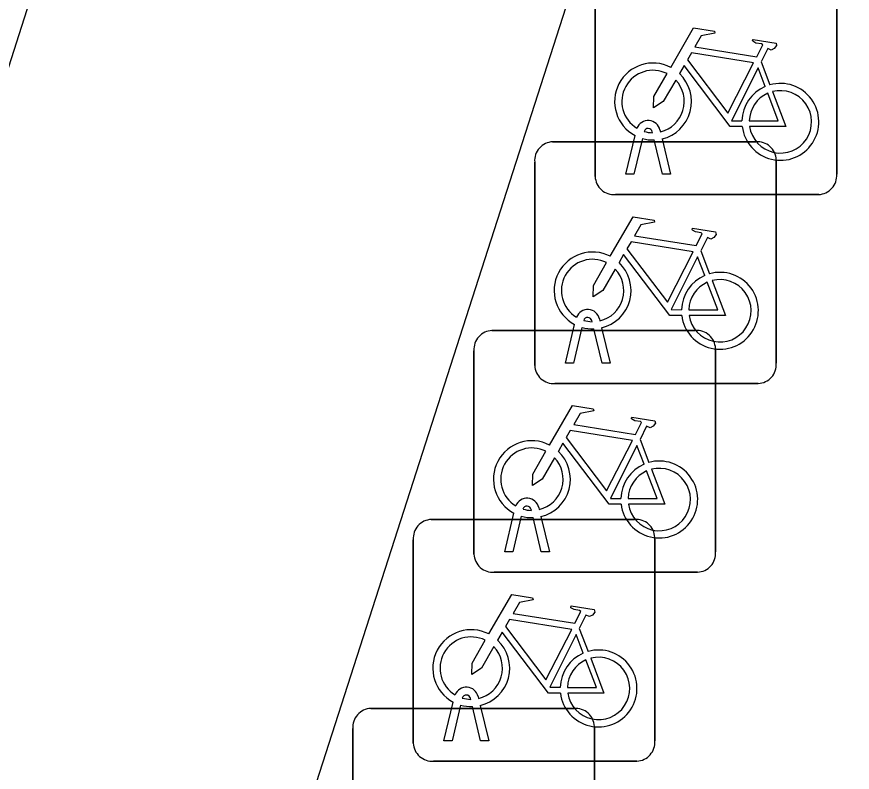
# Model space of a CAD drawing. Extents: x 161087 to 161922, y 382574 to 383873.
# Drawn here: x 161128.223 to 161131.679, y 383427.43 to 383430.553 of the extents above; entities that cross this region are included whole.
import ezdxf

# ---------------------------------------------------------------- set-up
doc = ezdxf.new("R2010")
doc.units = 0
doc.layers.add('IMGEO_Fietsenrek', color=7, linetype='Continuous')
doc.layers.add('IMGEO_Fietspad_gesloten', color=7, linetype='Continuous')

msp = doc.modelspace()

# ---------------------------------------------------------------- linework, layer by layer
at = {"layer": 'IMGEO_Fietsenrek'}
for p, q in [((161130.6155, 383429.8929), (161130.6155, 383430.7338)), ((161130.6155, 383430.7338), (161130.6155, 383429.8929)), ((161131.6145, 383430.7431), (161131.6145, 383429.9022)), ((161131.6145, 383429.9022), (161131.6145, 383430.7431)), ((161131.3022, 383430.3672), (161131.3385, 383430.272)), ((161130.7425, 383429.9023), (161130.7808, 383430.0623)), ((161130.8529, 383430.0739), (161130.8519, 383430.0782)), ((161130.8836, 383430.0854), (161130.8854, 383430.0775)), ((161130.4399, 383430.0365), (161131.2808, 383430.0365)), ((161131.2808, 383430.0365), (161130.4399, 383430.0365)), ((161130.8112, 383430.0501), (161130.7759, 383429.9023)), ((161130.894, 383429.9023), (161130.8601, 383430.044)), ((161130.8924, 383430.0483), (161130.9274, 383429.9023)), ((161130.3655, 383429.1119), (161130.3655, 383429.9528)), ((161130.3655, 383429.9528), (161130.3655, 383429.1119)), ((161131.3645, 383429.9621), (161131.3645, 383429.1212)), ((161131.3645, 383429.1212), (161131.3645, 383429.9621)), ((161130.7759, 383429.9023), (161130.7425, 383429.9023)), ((161130.9274, 383429.9023), (161130.894, 383429.9023)), ((161131.5401, 383429.8185), (161130.6992, 383429.8185)), ((161130.6992, 383429.8185), (161131.5401, 383429.8185)), ((161131.0522, 383429.5862), (161131.0885, 383429.491)), ((161130.6029, 383429.2929), (161130.6019, 383429.2972)), ((161130.6336, 383429.3044), (161130.6354, 383429.2965)), ((161130.4925, 383429.1213), (161130.5308, 383429.2813)), ((161130.5612, 383429.2691), (161130.5259, 383429.1213)), ((161130.644, 383429.1213), (161130.6101, 383429.263)), ((161130.6424, 383429.2673), (161130.6774, 383429.1213)), ((161130.1889, 383429.2565), (161131.0298, 383429.2565)), ((161131.0298, 383429.2565), (161130.1889, 383429.2565)), ((161130.1145, 383428.3319), (161130.1145, 383429.1728)), ((161130.1145, 383429.1728), (161130.1145, 383428.3319)), ((161131.1135, 383429.1821), (161131.1135, 383428.3412)), ((161131.1135, 383428.3412), (161131.1135, 383429.1821)), ((161130.5259, 383429.1213), (161130.4925, 383429.1213)), ((161130.6774, 383429.1213), (161130.644, 383429.1213)), ((161131.2901, 383429.0375), (161130.4492, 383429.0375)), ((161130.4492, 383429.0375), (161131.2901, 383429.0375)), ((161130.8012, 383428.8062), (161130.8375, 383428.711)), ((161130.2415, 383428.3413), (161130.2798, 383428.5013)), ((161130.3519, 383428.5129), (161130.3509, 383428.5172)), ((161130.3826, 383428.5244), (161130.3844, 383428.5165)), ((161129.9379, 383428.4755), (161130.7788, 383428.4755)), ((161130.7788, 383428.4755), (161129.9379, 383428.4755)), ((161130.3102, 383428.4891), (161130.2749, 383428.3413)), ((161130.393, 383428.3413), (161130.3591, 383428.483)), ((161130.3914, 383428.4873), (161130.4264, 383428.3413)), ((161130.8625, 383428.4011), (161130.8625, 383427.5602)), ((161130.8625, 383427.5602), (161130.8625, 383428.4011)), ((161129.8635, 383427.5509), (161129.8635, 383428.3918)), ((161129.8635, 383428.3918), (161129.8635, 383427.5509)), ((161130.2749, 383428.3413), (161130.2415, 383428.3413)), ((161130.4264, 383428.3413), (161130.393, 383428.3413)), ((161131.0391, 383428.2575), (161130.1982, 383428.2575)), ((161130.1982, 383428.2575), (161131.0391, 383428.2575)), ((161130.5502, 383428.0252), (161130.5865, 383427.93)), ((161130.1316, 383427.7434), (161130.1334, 383427.7355)), ((161129.9905, 383427.5603), (161130.0288, 383427.7203)), ((161130.0592, 383427.7081), (161130.0239, 383427.5603)), ((161130.1009, 383427.7319), (161130.0999, 383427.7362)), ((161130.1404, 383427.7063), (161130.1754, 383427.5603)), ((161129.6879, 383427.6945), (161130.5288, 383427.6945)), ((161130.5288, 383427.6945), (161129.6879, 383427.6945)), ((161130.142, 383427.5603), (161130.1081, 383427.702)), ((161129.6135, 383426.7699), (161129.6135, 383427.6108)), ((161129.6135, 383427.6108), (161129.6135, 383426.7699)), ((161130.6125, 383427.6201), (161130.6125, 383426.7792)), ((161130.6125, 383426.7792), (161130.6125, 383427.6201)), ((161130.0239, 383427.5603), (161129.9905, 383427.5603)), ((161130.1754, 383427.5603), (161130.142, 383427.5603)), ((161130.7881, 383427.4765), (161129.9472, 383427.4765)), ((161129.9472, 383427.4765), (161130.7881, 383427.4765))]:
    msp.add_line(p, q, dxfattribs=at)
for points in [[(161130.9281, 383430.3442), (161131.0228, 383430.5077), (161131.109, 383430.4939), (161131.1107, 383430.4852), (161131.0546, 383430.4743), (161131.0284, 383430.429), (161131.2836, 383430.3882)], [(161131.2836, 383430.3882), (161131.3086, 383430.437), (161131.3035, 383430.441), (161131.2803, 383430.4447), (161131.2676, 383430.4522), (161131.2666, 383430.4553), (161131.2688, 383430.4599), (161131.3636, 383430.4448), (161131.3659, 383430.4345), (161131.3565, 383430.4221), (161131.3441, 383430.4157), (161131.3296, 383430.4219), (161131.3022, 383430.3672)], [(161131.2707, 383430.363), (161131.0139, 383430.404), (161130.9972, 383430.3752), (161131.1642, 383430.1549), (161131.2707, 383430.363)], [(161131.2238, 383430.0995), (161131.1741, 383430.0996), (161130.9834, 383430.3513), (161130.9644, 383430.3185)], [(161131.3187, 383430.265), (161131.2894, 383430.3418), (161131.18, 383430.1237), (161131.2227, 383430.1236)], [(161130.9488, 383430.2917), (161130.8972, 383430.2025), (161130.8573, 383430.1765), (161130.8585, 383430.224), (161130.913, 383430.3182)], [(161131.2527, 383430.1235), (161131.3726, 383430.1233), (161131.3294, 383430.2369)], [(161131.3492, 383430.2438), (161131.4042, 383430.0992), (161131.2541, 383430.0995)], [(161130.6781, 383429.5632), (161130.7728, 383429.7267), (161130.859, 383429.7129), (161130.8607, 383429.7042), (161130.8046, 383429.6933), (161130.7784, 383429.648), (161131.0336, 383429.6072)], [(161131.0336, 383429.6072), (161131.0586, 383429.656), (161131.0535, 383429.66), (161131.0303, 383429.6637), (161131.0176, 383429.6712), (161131.0166, 383429.6743), (161131.0188, 383429.6789), (161131.1136, 383429.6638), (161131.1159, 383429.6535), (161131.1065, 383429.6411), (161131.0941, 383429.6347), (161131.0796, 383429.6409), (161131.0522, 383429.5862)], [(161131.0207, 383429.582), (161130.7639, 383429.623), (161130.7472, 383429.5942), (161130.9142, 383429.3739), (161131.0207, 383429.582)], [(161130.6988, 383429.5107), (161130.6472, 383429.4215), (161130.6073, 383429.3955), (161130.6085, 383429.443), (161130.663, 383429.5372)], [(161130.9738, 383429.3185), (161130.9241, 383429.3186), (161130.7334, 383429.5703), (161130.7144, 383429.5375)], [(161131.0687, 383429.484), (161131.0394, 383429.5608), (161130.93, 383429.3427), (161130.9727, 383429.3426)], [(161131.0027, 383429.3425), (161131.1226, 383429.3423), (161131.0794, 383429.4559)], [(161131.0992, 383429.4628), (161131.1542, 383429.3182), (161131.0041, 383429.3185)], [(161130.4271, 383428.7832), (161130.5218, 383428.9467), (161130.608, 383428.9329), (161130.6097, 383428.9242), (161130.5536, 383428.9133), (161130.5274, 383428.868), (161130.7826, 383428.8272)], [(161130.7826, 383428.8272), (161130.8076, 383428.876), (161130.8025, 383428.88), (161130.7793, 383428.8837), (161130.7666, 383428.8912), (161130.7656, 383428.8943), (161130.7678, 383428.8989), (161130.8626, 383428.8838), (161130.8649, 383428.8735), (161130.8555, 383428.8611), (161130.8431, 383428.8547), (161130.8286, 383428.8609), (161130.8012, 383428.8062)], [(161130.7697, 383428.802), (161130.5129, 383428.843), (161130.4962, 383428.8142), (161130.6632, 383428.5939), (161130.7697, 383428.802)], [(161130.7228, 383428.5385), (161130.6731, 383428.5386), (161130.4824, 383428.7903), (161130.4634, 383428.7575)], [(161130.8177, 383428.704), (161130.7884, 383428.7808), (161130.679, 383428.5627), (161130.7217, 383428.5626)], [(161130.4478, 383428.7307), (161130.3962, 383428.6415), (161130.3563, 383428.6155), (161130.3575, 383428.663), (161130.412, 383428.7572)], [(161130.7517, 383428.5625), (161130.8716, 383428.5623), (161130.8284, 383428.6759)], [(161130.8482, 383428.6828), (161130.9032, 383428.5382), (161130.7531, 383428.5385)], [(161130.1761, 383428.0022), (161130.2708, 383428.1657), (161130.357, 383428.1519), (161130.3587, 383428.1432), (161130.3026, 383428.1323), (161130.2764, 383428.087), (161130.5316, 383428.0462)], [(161130.5316, 383428.0462), (161130.5566, 383428.095), (161130.5515, 383428.099), (161130.5283, 383428.1027), (161130.5156, 383428.1102), (161130.5146, 383428.1133), (161130.5168, 383428.1179), (161130.6116, 383428.1028), (161130.6139, 383428.0925), (161130.6045, 383428.0801), (161130.5921, 383428.0737), (161130.5776, 383428.0799), (161130.5502, 383428.0252)], [(161130.5187, 383428.021), (161130.2619, 383428.062), (161130.2452, 383428.0332), (161130.4122, 383427.8129), (161130.5187, 383428.021)], [(161130.4718, 383427.7575), (161130.4221, 383427.7576), (161130.2314, 383428.0093), (161130.2124, 383427.9765)], [(161130.5667, 383427.923), (161130.5374, 383427.9998), (161130.428, 383427.7817), (161130.4707, 383427.7816)], [(161130.1968, 383427.9497), (161130.1452, 383427.8605), (161130.1053, 383427.8345), (161130.1065, 383427.882), (161130.161, 383427.9762)], [(161130.5007, 383427.7815), (161130.6206, 383427.7813), (161130.5774, 383427.8949)], [(161130.5972, 383427.9018), (161130.6522, 383427.7572), (161130.5021, 383427.7575)]]:
    msp.add_lwpolyline(points, dxfattribs=at)
for centre, radius, start, end in [((161130.8551, 383430.2029), 0.159, 62.6766, 242.1369), ((161130.8551, 383430.2029), 0.129, 63.3192, 238.903), ((161130.8551, 383430.2029), 0.159, 283.5766, 46.6042), ((161130.8551, 383430.2029), 0.129, 283.6043, 43.4302), ((161131.3817, 383430.1189), 0.159, 113.3408, 178.3217), ((161131.3817, 383430.1189), 0.159, 187.0065, 105.7708), ((161131.3817, 383430.1189), 0.129, 113.923, 177.9556), ((161131.3817, 383430.1189), 0.129, 188.6715, 104.5883), ((161130.8349, 383430.0743), 0.0499, 12.8025, 158.6934), ((161130.8349, 383430.0743), 0.0174, 12.8025, 163.4502), ((161130.8551, 383430.2029), 0.129, 253.415, 269.0204), ((161130.4432, 383429.9586), 0.0779, 92.4484, 184.2845), ((161130.4432, 383429.9586), 0.0779, 92.4484, 184.2845), ((161130.8551, 383430.2029), 0.159, 253.9967, 271.7867), ((161131.2866, 383429.9588), 0.0779, 2.4484, 94.2845), ((161131.2866, 383429.9588), 0.0779, 2.4484, 94.2845), ((161130.6934, 383429.8962), 0.0779, 182.4484, 274.2845), ((161130.6934, 383429.8962), 0.0779, 182.4484, 274.2845), ((161131.5368, 383429.8964), 0.0779, 272.4484, 4.2845), ((161131.5368, 383429.8964), 0.0779, 272.4484, 4.2845), ((161130.6051, 383429.4219), 0.159, 62.6766, 242.1369), ((161130.6051, 383429.4219), 0.129, 63.3192, 238.903), ((161130.6051, 383429.4219), 0.159, 283.5766, 46.6042), ((161130.6051, 383429.4219), 0.129, 283.6043, 43.4302), ((161131.1317, 383429.3379), 0.159, 113.3408, 178.3217), ((161131.1317, 383429.3379), 0.159, 187.0065, 105.7708), ((161131.1317, 383429.3379), 0.129, 113.923, 177.9556), ((161131.1317, 383429.3379), 0.129, 188.6715, 104.5883), ((161130.5849, 383429.2933), 0.0499, 12.8025, 158.6934), ((161130.5849, 383429.2933), 0.0174, 12.8025, 163.4502), ((161130.6051, 383429.4219), 0.129, 253.415, 269.0204), ((161130.6051, 383429.4219), 0.159, 253.9967, 271.7867), ((161130.1922, 383429.1786), 0.0779, 92.4484, 184.2845), ((161130.1922, 383429.1786), 0.0779, 92.4484, 184.2845), ((161131.0356, 383429.1788), 0.0779, 2.4484, 94.2845), ((161131.0356, 383429.1788), 0.0779, 2.4484, 94.2845), ((161130.4434, 383429.1152), 0.0779, 182.4484, 274.2845), ((161130.4434, 383429.1152), 0.0779, 182.4484, 274.2845), ((161131.2868, 383429.1154), 0.0779, 272.4484, 4.2845), ((161131.2868, 383429.1154), 0.0779, 272.4484, 4.2845), ((161130.3541, 383428.6419), 0.159, 62.6766, 242.1369), ((161130.3541, 383428.6419), 0.129, 63.3192, 238.903), ((161130.3541, 383428.6419), 0.159, 283.5766, 46.6042), ((161130.3541, 383428.6419), 0.129, 283.6043, 43.4302), ((161130.8807, 383428.5579), 0.159, 187.0065, 105.7708), ((161130.8807, 383428.5579), 0.159, 113.3408, 178.3217), ((161130.8807, 383428.5579), 0.129, 113.923, 177.9556), ((161130.8807, 383428.5579), 0.129, 188.6715, 104.5883), ((161130.3339, 383428.5133), 0.0499, 12.8025, 158.6934), ((161130.3339, 383428.5133), 0.0174, 12.8025, 163.4502), ((161130.3541, 383428.6419), 0.129, 253.415, 269.0204), ((161129.9412, 383428.3976), 0.0779, 92.4484, 184.2845), ((161129.9412, 383428.3976), 0.0779, 92.4484, 184.2845), ((161130.3541, 383428.6419), 0.159, 253.9967, 271.7867), ((161130.7846, 383428.3978), 0.0779, 2.4484, 94.2845), ((161130.7846, 383428.3978), 0.0779, 2.4484, 94.2845), ((161130.1924, 383428.3352), 0.0779, 182.4484, 274.2845), ((161130.1924, 383428.3352), 0.0779, 182.4484, 274.2845), ((161131.0358, 383428.3354), 0.0779, 272.4484, 4.2845), ((161131.0358, 383428.3354), 0.0779, 272.4484, 4.2845), ((161130.1031, 383427.8609), 0.159, 62.6766, 242.1369), ((161130.1031, 383427.8609), 0.129, 63.3192, 238.903), ((161130.1031, 383427.8609), 0.129, 283.6043, 43.4302), ((161130.1031, 383427.8609), 0.159, 283.5766, 46.6042), ((161130.6297, 383427.7769), 0.159, 113.3408, 178.3217), ((161130.6297, 383427.7769), 0.159, 187.0065, 105.7708), ((161130.6297, 383427.7769), 0.129, 113.923, 177.9556), ((161130.6297, 383427.7769), 0.129, 188.6715, 104.5883), ((161130.0829, 383427.7323), 0.0499, 12.8025, 158.6934), ((161130.0829, 383427.7323), 0.0174, 12.8025, 163.4502), ((161130.1031, 383427.8609), 0.159, 253.9967, 271.7867), ((161130.1031, 383427.8609), 0.129, 253.415, 269.0204), ((161129.6912, 383427.6166), 0.0779, 92.4484, 184.2845), ((161129.6912, 383427.6166), 0.0779, 92.4484, 184.2845), ((161130.5346, 383427.6168), 0.0779, 2.4484, 94.2845), ((161130.5346, 383427.6168), 0.0779, 2.4484, 94.2845), ((161129.9414, 383427.5542), 0.0779, 182.4484, 274.2845), ((161129.9414, 383427.5542), 0.0779, 182.4484, 274.2845), ((161130.7848, 383427.5544), 0.0779, 272.4484, 4.2845), ((161130.7848, 383427.5544), 0.0779, 272.4484, 4.2845)]:
    msp.add_arc(centre, radius, start, end, dxfattribs=at)
at = {"layer": 'IMGEO_Fietspad_gesloten'}
for points in [[(161105.564, 383352.758), (161112.902, 383375.733), (161128.554, 383424.564), (161148.54, 383486.658)], [(161118.23, 383399.279), (161126.242, 383424.257), (161134.175, 383449.057)]]:
    msp.add_lwpolyline(points, dxfattribs=at)

doc.saveas('drawing.dxf')
